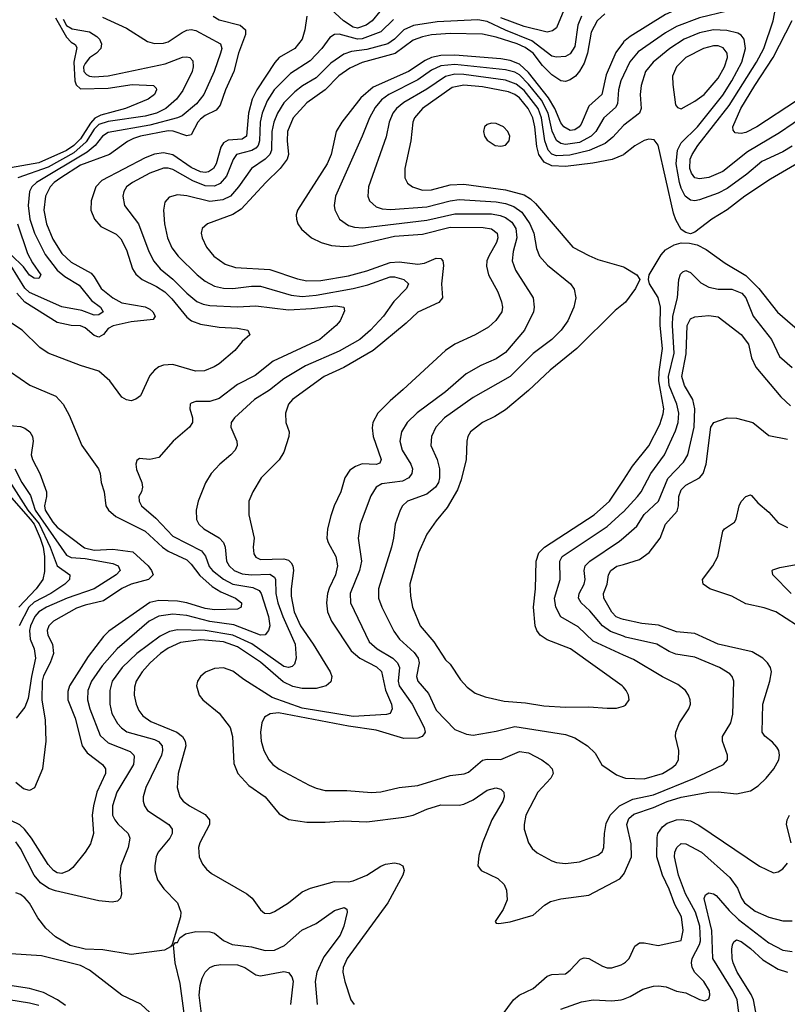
# Model space of a CAD drawing. Header units: inches. Extents: x 1308407 to 1441228, y 959628 to 1036311.
# Tile 571 of 656: x 1387387 to 1390710, y 1003131 to 1007394. Entities that reach past the tile are written whole.
import ezdxf

# ---------------------------------------------------------------- set-up
doc = ezdxf.new("R2010")
doc.units = ezdxf.units.IN
doc.header["$MEASUREMENT"] = 0
doc.layers.add('B3080', color=7, linetype='Continuous')
doc.layers.add('B3090', color=7, linetype='Continuous')

msp = doc.modelspace()

# ---------------------------------------------------------------- linework, layer by layer
at = {"layer": 'B3080', "color": 5}
for points, elevation in [([(1389756.8, 1007470), (1389710, 1007359.3), (1389693.7, 1007346.3), (1389670, 1007339.9), (1389570, 1007364.4), (1389470, 1007402.8)], 2840), ([(1388945.8, 1007430), (1388912.9, 1007390), (1388886.2, 1007370), (1388850, 1007357.5), (1388830, 1007361.4), (1388788.3, 1007390), (1388716.1, 1007456.1)], 2820), ([(1388629.5, 1007409.5), (1388621.5, 1007350), (1388609.6, 1007310), (1388578.7, 1007270), (1388510, 1007231), (1388491, 1007209), (1388414.2, 1007090), (1388393.6, 1007050), (1388377.1, 1006990), (1388368.6, 1006890), (1388350, 1006876.7), (1388290, 1006872.3), (1388270, 1006861.6), (1388258, 1006842), (1388237.4, 1006770), (1388225.7, 1006750), (1388204.6, 1006735.4), (1388190, 1006732.5), (1388170, 1006735.7), (1388130, 1006753.8), (1388050, 1006809.1), (1388010, 1006818.1), (1387970, 1006812.3), (1387930, 1006796.2), (1387742.1, 1006697.9), (1387717, 1006670), (1387695.9, 1006610), (1387695.3, 1006570), (1387711, 1006530), (1387739.1, 1006499.1), (1387805.4, 1006465.4), (1387825.5, 1006445.5), (1387850, 1006397.8), (1387875.3, 1006315.3), (1387890, 1006292.5), (1387917.4, 1006270), (1387979.5, 1006239.5), (1388015.4, 1006215.4), (1388045.7, 1006185.7), (1388110, 1006106.3), (1388130.7, 1006090.7), (1388170, 1006076), (1388250, 1006062.9), (1388330, 1006058.9), (1388374.8, 1006050), (1388384, 1006030), (1388350, 1006000.5), (1388318.8, 1005961.2), (1388250, 1005903.5), (1388229.5, 1005890.5), (1388186.4, 1005873.6), (1388148.2, 1005871.8), (1388050, 1005900.7), (1388010, 1005899), (1387990, 1005891.8), (1387970, 1005877.3), (1387950, 1005854.3), (1387910, 1005766.3), (1387890, 1005751.1), (1387870, 1005743.5), (1387850, 1005747.6), (1387830, 1005760.3), (1387778, 1005830), (1387730, 1005872.4), (1387650, 1005896.7), (1387509.9, 1005949.9), (1387474.5, 1005974.5), (1387398, 1006050), (1387330, 1006095.2)], 2820), ([(1387541.6, 1007401.6), (1387590, 1007318.9), (1387610, 1007297.3), (1387626.9, 1007286.9), (1387634, 1007274), (1387621.6, 1007210), (1387625.3, 1007130), (1387631.9, 1007111.9), (1387650, 1007095.2), (1387770, 1007098.4), (1387873.5, 1007113.5), (1387966.8, 1007110), (1387977.5, 1007097.5), (1387979.3, 1007090), (1387970.1, 1007070), (1387942.6, 1007050), (1387845.4, 1007010), (1387738.5, 1006981.5), (1387712.1, 1006967.9), (1387693.6, 1006946.4), (1387650, 1006878), (1387621.9, 1006850), (1387590, 1006827.8), (1387470, 1006774.3), (1387347, 1006753)], 2720), ([(1387745.8, 1007405.8), (1387850, 1007357.9), (1387940.4, 1007300.4), (1387970, 1007290.9), (1388010, 1007292.9), (1388030, 1007299.1), (1388090, 1007338.4), (1388110, 1007349), (1388130, 1007352.4), (1388150, 1007347), (1388256, 1007290), (1388261.9, 1007270), (1388256.9, 1007250), (1388228.7, 1007170), (1388183.6, 1007070), (1388152.8, 1007030), (1388090, 1006977.9), (1388070.9, 1006969.1), (1387950, 1006937.7), (1387770, 1006905.8), (1387745.4, 1006890), (1387713.9, 1006850), (1387679.3, 1006820.7), (1387460.1, 1006690), (1387439.2, 1006670), (1387429.2, 1006650.8), (1387423.3, 1006590), (1387431.6, 1006530), (1387451.7, 1006470), (1387497.9, 1006377.9), (1387549.3, 1006309.3), (1387582.6, 1006282.6), (1387645.1, 1006245.1), (1387698.5, 1006178.5), (1387737.1, 1006150), (1387748.1, 1006130), (1387730, 1006116.2), (1387710, 1006115), (1387655.8, 1006135.8), (1387570, 1006150.4), (1387430, 1006212.8), (1387410, 1006231.7), (1387348.4, 1006330)], 2760), ([(1389819.3, 1007410), (1389803.3, 1007370), (1389790, 1007278.7), (1389770, 1007246.5), (1389750, 1007235.3), (1389710, 1007231.4), (1389690, 1007236.1), (1389603.4, 1007303.4), (1389490, 1007348.6), (1389410, 1007386.7), (1389370, 1007394), (1389194.8, 1007385.2), (1389091, 1007369), (1389049.4, 1007350.6), (1389008.8, 1007310), (1388980.9, 1007290), (1388890, 1007264.9), (1388823.4, 1007256.6), (1388790, 1007245.7), (1388733.8, 1007206.2), (1388670, 1007142.1), (1388611.6, 1007108.4), (1388577.4, 1007082.6), (1388530, 1007034.3), (1388502.6, 1006990), (1388486.6, 1006950), (1388479.2, 1006910), (1388477.7, 1006830), (1388469.8, 1006810.2), (1388450, 1006790), (1388390.4, 1006749.6), (1388334.6, 1006670), (1388299.3, 1006630), (1388266.4, 1006613.6), (1388210, 1006607.7), (1388110, 1006632), (1388070, 1006635.6), (1388034.8, 1006625.2), (1388016.1, 1006603.9), (1388010.2, 1006569.8), (1388014.5, 1006510), (1388026.7, 1006450), (1388046.3, 1006406.3), (1388073, 1006370), (1388154.8, 1006290), (1388190, 1006262), (1388230, 1006240.6), (1388270, 1006231.5), (1388310, 1006229.7), (1388390, 1006240.1), (1388430, 1006240.7), (1388561.8, 1006201.8), (1388610, 1006196.3), (1388670, 1006202.1), (1388830, 1006229.8), (1388893.4, 1006246.6), (1388990, 1006280.4), (1389010, 1006280.9), (1389050.3, 1006270), (1389070.3, 1006250), (1389061.1, 1006230), (1389006.3, 1006173.7), (1388961.9, 1006110), (1388905.6, 1006050), (1388859.8, 1006010), (1388770, 1005959.7), (1388624.8, 1005895.2), (1388530, 1005839.1), (1388468.6, 1005790), (1388404, 1005750), (1388317.2, 1005670), (1388303.2, 1005650), (1388301.2, 1005630), (1388326.7, 1005570), (1388329, 1005550), (1388320.2, 1005530), (1388301.5, 1005510), (1388252.9, 1005470), (1388215.6, 1005430), (1388191.5, 1005388.5), (1388160.2, 1005310), (1388151.4, 1005270), (1388152.6, 1005230), (1388162.8, 1005210), (1388183.6, 1005190), (1388250, 1005150.1), (1388269.5, 1005130), (1388276.9, 1005110), (1388282.5, 1005050), (1388293.3, 1005030), (1388314.8, 1005010), (1388350, 1004994.5), (1388390, 1004990.1), (1388470, 1004993.5), (1388490, 1004981.1), (1388494.8, 1004970), (1388496, 1004910), (1388504.2, 1004870), (1388525.7, 1004810), (1388578.9, 1004690), (1388583.9, 1004630), (1388576.6, 1004603.4), (1388566.3, 1004593.7), (1388551.1, 1004588.9), (1388530, 1004593.2), (1388391.3, 1004691.3), (1388310, 1004729.8), (1388190, 1004750), (1388070, 1004752.8), (1388035.3, 1004744.7), (1387995.2, 1004724.8), (1387893.9, 1004650), (1387830.6, 1004590), (1387788.1, 1004530), (1387777.9, 1004490), (1387777.6, 1004430), (1387786.3, 1004390), (1387810, 1004347.1), (1387827.5, 1004327.5), (1387851.3, 1004311.3), (1387970, 1004278), (1387988.6, 1004268.6), (1388003.6, 1004250), (1388006, 1004230), (1388000.6, 1004210), (1387932.7, 1004070), (1387921.9, 1004030), (1387921.7, 1004010), (1387926.7, 1003990), (1387940.7, 1003970), (1388032.1, 1003910), (1388046.8, 1003890), (1388047.8, 1003870), (1388037.6, 1003850), (1387986.6, 1003790), (1387977.8, 1003770), (1387971.9, 1003730), (1387972.1, 1003710), (1387983.2, 1003670), (1388010.8, 1003630.8), (1388070.2, 1003570), (1388084, 1003530), (1388082.7, 1003510), (1388047.3, 1003390), (1388039.9, 1003380.1), (1388014.1, 1003365.9), (1387870, 1003346.6), (1387747.3, 1003367.3), (1387670, 1003370.3), (1387605.3, 1003385.3), (1387542.8, 1003422.8), (1387500, 1003460), (1387465.8, 1003505.8), (1387430, 1003568.6), (1387410, 1003591.9), (1387390, 1003606.6), (1387370, 1003614)], 2860), ([(1389004.7, 1007395.3), (1388950, 1007342.1), (1388870, 1007311.5), (1388850, 1007310), (1388770, 1007331.1), (1388750, 1007329.9), (1388730, 1007317.3), (1388694.6, 1007270), (1388643.8, 1007216.2), (1388559.2, 1007160.8), (1388488.1, 1007090), (1388457.7, 1007042.3), (1388436.5, 1006990), (1388428.1, 1006950), (1388425.3, 1006870), (1388419.6, 1006850), (1388410, 1006838.5), (1388391.6, 1006828.4), (1388325.3, 1006810), (1388310.7, 1006789.3), (1388282.6, 1006717.4), (1388254.8, 1006685.2), (1388230, 1006673.7), (1388190, 1006675.1), (1388137.1, 1006697.1), (1388050, 1006746.1), (1388030, 1006751.5), (1388010, 1006750.8), (1387950.2, 1006730), (1387875.8, 1006690), (1387849.3, 1006670), (1387837.4, 1006650), (1387833.2, 1006630), (1387841.4, 1006590), (1387901.8, 1006510), (1387946.7, 1006390), (1387968.1, 1006348.1), (1387995.1, 1006315.1), (1388050.3, 1006270.3), (1388110, 1006209.6), (1388153.6, 1006173.6), (1388181.9, 1006161.9), (1388210, 1006157), (1388329.5, 1006150.5), (1388410, 1006155.2), (1388550, 1006138.1), (1388650, 1006143.2), (1388755, 1006155), (1388790.3, 1006150), (1388793.5, 1006133.5), (1388774, 1006090), (1388756.9, 1006070), (1388686, 1006010), (1388484.7, 1005915.3), (1388405.9, 1005854.1), (1388330, 1005814.2), (1388250, 1005753.9), (1388210, 1005741), (1388150, 1005741.4), (1388130, 1005734.3), (1388125.7, 1005730), (1388123.6, 1005710), (1388135.2, 1005670), (1388134.7, 1005650), (1388122.6, 1005630), (1388051.6, 1005570), (1387990, 1005498), (1387950, 1005489.6), (1387906.4, 1005493.6), (1387894.4, 1005485.6), (1387890.6, 1005469.4), (1387893, 1005447), (1387915.2, 1005390), (1387918.6, 1005370), (1387914.3, 1005350), (1387902.4, 1005330), (1387903.8, 1005310), (1387913.8, 1005290), (1387976.1, 1005236.1), (1388050, 1005157.9), (1388174.2, 1005094.2), (1388191, 1005071), (1388207, 1005027), (1388221.1, 1005010), (1388270, 1004971.7), (1388310.2, 1004950.2), (1388396.3, 1004936.3), (1388423.2, 1004923.2), (1388432, 1004910), (1388463.4, 1004810), (1388469.5, 1004770), (1388464.8, 1004750), (1388450, 1004730.8), (1388430.1, 1004729.9), (1388314.2, 1004774.2), (1388210, 1004788.7), (1388110, 1004814.1), (1388050, 1004820.4), (1387990, 1004812.2), (1387947.5, 1004790), (1387809.3, 1004670.7), (1387743.9, 1004596.1), (1387697.9, 1004530), (1387682.4, 1004490), (1387680.8, 1004450), (1387691, 1004410), (1387735.1, 1004295.1), (1387770, 1004263.1), (1387865.6, 1004225.6), (1387881.7, 1004210), (1387883, 1004203), (1387879.3, 1004170), (1387808.2, 1004050), (1387788.6, 1003990), (1387789.6, 1003950), (1387798.3, 1003930), (1387811.7, 1003911.8), (1387856.5, 1003870), (1387864.5, 1003850), (1387856.3, 1003810), (1387824.4, 1003730), (1387821.3, 1003690), (1387828, 1003610), (1387823.1, 1003590), (1387810, 1003576.9), (1387787.4, 1003572.6), (1387730, 1003579.6), (1387541.8, 1003621.8), (1387513, 1003633), (1387476.8, 1003656.8), (1387449.9, 1003689.9), (1387390, 1003805.8), (1387370, 1003834.2)], 2840), ([(1388225.3, 1007410), (1388250, 1007393.9), (1388341.1, 1007370), (1388365, 1007350), (1388365.2, 1007330), (1388333.9, 1007250), (1388314.2, 1007170), (1388277.5, 1007090), (1388255.6, 1007024.4), (1388237.6, 1007002.4), (1388190, 1006979.1), (1388170, 1006964), (1388157.7, 1006950), (1388130, 1006896), (1388110, 1006891.8), (1388051.1, 1006911.1), (1388030, 1006912.4), (1387910, 1006890.6), (1387879.9, 1006880.1), (1387853.6, 1006866.4), (1387775.8, 1006810), (1387650, 1006763.7), (1387564.9, 1006710), (1387536.5, 1006690), (1387518.4, 1006670), (1387499.1, 1006630), (1387491.6, 1006570), (1387503.4, 1006510), (1387530, 1006443.9), (1387570, 1006382.2), (1387610, 1006344.6), (1387696.1, 1006296.1), (1387710, 1006280.9), (1387740.3, 1006230), (1387790.6, 1006190), (1387830, 1006168.5), (1387930, 1006151), (1387950, 1006140.3), (1387962.8, 1006130), (1387973.5, 1006110), (1387964.2, 1006095.8), (1387870, 1006086.2), (1387791.2, 1006068.8), (1387770, 1006057.2), (1387749.4, 1006030.6), (1387730, 1006020.1), (1387710, 1006026.4), (1387670, 1006060.1), (1387650, 1006068.9), (1387610, 1006070.5), (1387550, 1006083.1), (1387410, 1006170.5), (1387375.2, 1006210)], 2780), ([(1387575.9, 1007395.9), (1387590, 1007369.5), (1387614, 1007354), (1387690, 1007341.4), (1387721.6, 1007321.6), (1387732.8, 1007310), (1387741.5, 1007290), (1387738, 1007270), (1387719.8, 1007250), (1387690, 1007228.7), (1387670, 1007204.4), (1387663.3, 1007190), (1387665, 1007170), (1387676.7, 1007156.7), (1387689.3, 1007149.3), (1387710, 1007147), (1387770, 1007151), (1388017.2, 1007202.8), (1388092.4, 1007232.4), (1388110, 1007234.1), (1388123.1, 1007230), (1388136.1, 1007216.1), (1388138.4, 1007190), (1388133.2, 1007170), (1388092.7, 1007087.3), (1388066.2, 1007050), (1388020.1, 1007010), (1387979.4, 1006990), (1387930, 1006976.5), (1387770, 1006953.5), (1387730, 1006940.4), (1387710, 1006919.8), (1387674.6, 1006865.4), (1387621.9, 1006818.1), (1387510, 1006755.6), (1387378.9, 1006710)], 2740), ([(1389920.3, 1007419.7), (1389887.2, 1007390), (1389860.2, 1007339.8), (1389845.5, 1007250), (1389830, 1007206.2), (1389810, 1007171.1), (1389792.2, 1007150), (1389770, 1007133.7), (1389750, 1007126.5), (1389730, 1007129.5), (1389690, 1007155.7), (1389650, 1007195.8), (1389609, 1007249), (1389574.5, 1007274.5), (1389540.7, 1007290), (1389450, 1007319.2), (1389390, 1007331.4), (1389250, 1007333.8), (1389170, 1007328.4), (1389130, 1007320.6), (1389090, 1007305.4), (1389012, 1007248), (1388870, 1007208.2), (1388815.6, 1007184.4), (1388768.9, 1007151.1), (1388710, 1007089.9), (1388630, 1007034.2), (1388571, 1006970), (1388547, 1006910), (1388545.5, 1006870), (1388551, 1006810), (1388544.5, 1006790), (1388514.8, 1006750), (1388452.4, 1006690), (1388346.4, 1006573.6), (1388310, 1006551.2), (1388199.5, 1006510), (1388177.3, 1006490), (1388172.2, 1006470), (1388176.3, 1006450), (1388195.5, 1006410), (1388227.7, 1006370), (1388275.9, 1006335.9), (1388321.2, 1006321.2), (1388470, 1006312.1), (1388590, 1006271.8), (1388630, 1006263.5), (1388690, 1006264.8), (1388810, 1006285.3), (1388890, 1006307.3), (1388990, 1006342.7), (1389030, 1006346), (1389110, 1006335.2), (1389139.7, 1006340.3), (1389190, 1006362.3), (1389210, 1006360.5), (1389218.9, 1006350), (1389221, 1006330), (1389212.6, 1006250), (1389217.5, 1006190), (1389201.1, 1006170), (1389110, 1006127.5), (1389059.7, 1006080.3), (1388917.5, 1005962.5), (1388790, 1005888.5), (1388705, 1005850), (1388568.4, 1005750), (1388550.2, 1005730), (1388537.7, 1005690), (1388539, 1005650), (1388553.8, 1005610), (1388552.4, 1005590), (1388530, 1005521.3), (1388510, 1005487.8), (1388432.2, 1005410), (1388395.8, 1005350), (1388379.6, 1005310), (1388378.5, 1005250), (1388402.3, 1005150), (1388397.4, 1005110), (1388401.3, 1005081.3), (1388410, 1005066.7), (1388430, 1005057), (1388530, 1005060.5), (1388550, 1005054.3), (1388562.7, 1005042.7), (1388570.1, 1005030), (1388573, 1005010), (1388561.5, 1004930), (1388561.6, 1004898.4), (1388574.8, 1004830), (1388602.6, 1004770), (1388657.9, 1004690), (1388731.5, 1004570), (1388738.9, 1004550), (1388733.3, 1004526.8), (1388713.4, 1004510), (1388670, 1004498.4), (1388610, 1004498.6), (1388570, 1004506.6), (1388527.8, 1004527.8), (1388430, 1004613), (1388330, 1004679.5), (1388270, 1004700.9), (1388171.3, 1004708.7), (1388082.5, 1004697.5), (1388030, 1004672.3), (1387996.9, 1004650), (1387952.1, 1004610), (1387917.7, 1004570), (1387891.3, 1004530), (1387884.2, 1004504.2), (1387882.8, 1004470), (1387891.4, 1004430), (1387903.3, 1004403.3), (1387920.3, 1004380.3), (1387955.4, 1004355.4), (1388067.4, 1004310), (1388092.4, 1004290), (1388104.1, 1004270), (1388105.9, 1004250), (1388073.6, 1004130), (1388069.5, 1004069.5), (1388079.7, 1004030), (1388095.2, 1004010), (1388121.5, 1003990), (1388190, 1003952.5), (1388209.2, 1003930), (1388209.4, 1003910), (1388167.3, 1003830), (1388161.4, 1003810), (1388163.5, 1003770), (1388178, 1003738), (1388195.4, 1003715.4), (1388217.3, 1003697.3), (1388370.3, 1003610), (1388393.4, 1003590), (1388430, 1003539.3), (1388446.1, 1003526.1), (1388470, 1003524), (1388490, 1003532.3), (1388550, 1003571), (1388610, 1003617.7), (1388646.3, 1003633.7), (1388750, 1003662.4), (1388810, 1003661), (1388830, 1003665.2), (1388890.3, 1003689.7), (1388950, 1003729.4), (1388970, 1003738), (1389010, 1003743.5), (1389030, 1003739.7), (1389045.7, 1003730), (1389051.2, 1003710), (1389046.2, 1003690), (1388981.2, 1003570), (1388804.3, 1003330), (1388787.4, 1003290), (1388785.9, 1003270), (1388794, 1003230), (1388820.2, 1003150), (1388834.4, 1003130)], 2880), ([(1390000, 1007297.4), (1389967.5, 1007252.5), (1389925.2, 1007154.8), (1389906.8, 1007070), (1389850, 1007019.5), (1389817.4, 1006942.6), (1389809.4, 1006930.6), (1389790, 1006917.5), (1389770, 1006914.9), (1389743, 1006930), (1389730, 1006948.1), (1389704, 1007010), (1389676.4, 1007056.4), (1389590, 1007165.1), (1389550, 1007202), (1389510, 1007217.7), (1389470, 1007224.8), (1389270, 1007240.5), (1389210, 1007239.6), (1389169, 1007231), (1389142.1, 1007217.9), (1389070.2, 1007169.8), (1388917.2, 1007102.8), (1388863.5, 1007056.5), (1388780.8, 1006950), (1388757.5, 1006910), (1388734.7, 1006810), (1388718.7, 1006770), (1388589.4, 1006570), (1388583.2, 1006550), (1388584.6, 1006530), (1388591.1, 1006510), (1388606.9, 1006486.9), (1388650.1, 1006450.1), (1388691.8, 1006430), (1388737.1, 1006417.1), (1388790, 1006411.6), (1388830, 1006415.6), (1389010, 1006456.4), (1389130, 1006466.1), (1389250, 1006495.3), (1389393.8, 1006493.8), (1389429.3, 1006489.3), (1389454.1, 1006470), (1389457.1, 1006450), (1389451.5, 1006430), (1389417.6, 1006370), (1389409.6, 1006350), (1389407.2, 1006327.2), (1389416.8, 1006290), (1389456.2, 1006216.2), (1389472.9, 1006172.9), (1389477.2, 1006150), (1389473.7, 1006130), (1389447.5, 1006092.5), (1389416.4, 1006063.6), (1389358.9, 1006030), (1389270.3, 1005990), (1389230, 1005962), (1389047.7, 1005792.3), (1388990, 1005744.4), (1388937.4, 1005690), (1388915, 1005650), (1388912.7, 1005627.3), (1388917.3, 1005590), (1388951.4, 1005490), (1388946.4, 1005473.6), (1388930, 1005468), (1388870, 1005470.8), (1388840.2, 1005459.8), (1388816.5, 1005443.5), (1388795, 1005410), (1388777.8, 1005350), (1388748.5, 1005290), (1388733.6, 1005246.4), (1388719.8, 1005190), (1388716.3, 1005150), (1388722.4, 1005130), (1388755.5, 1005070), (1388762.6, 1005030), (1388754.2, 1004990), (1388726.5, 1004933.5), (1388719.6, 1004910), (1388715.1, 1004870), (1388719.2, 1004830), (1388736.5, 1004790), (1388821.2, 1004661.2), (1388859.2, 1004630), (1388932.2, 1004592.2), (1388952.6, 1004572.6), (1388970.8, 1004490.8), (1388996.3, 1004430), (1388999.2, 1004410), (1388990.2, 1004390), (1388974.4, 1004385.6), (1388830, 1004376.5), (1388610, 1004413.2), (1388479.8, 1004459.8), (1388357.8, 1004537.8), (1388310, 1004573.5), (1388270, 1004588.4), (1388230, 1004585), (1388191.2, 1004568.8), (1388169.2, 1004550), (1388157.5, 1004530), (1388152.9, 1004510), (1388164.1, 1004470), (1388179.2, 1004450), (1388251, 1004391), (1388297.7, 1004330), (1388308.4, 1004290), (1388313.7, 1004173.7), (1388331.8, 1004130), (1388378.5, 1004078.5), (1388449.6, 1004029.6), (1388510, 1003955.5), (1388551.5, 1003931.5), (1388630, 1003919), (1388710, 1003918.9), (1388790, 1003925.5), (1388890, 1003920.4), (1389050, 1003940.7), (1389090, 1003950.1), (1389150, 1003976.5), (1389210, 1003994.2), (1389290, 1003992.5), (1389310, 1003997.1), (1389350, 1004016.3), (1389410, 1004058.5), (1389448.5, 1004068.5), (1389470, 1004063.2), (1389482.4, 1004050), (1389483.5, 1004030), (1389477.9, 1004010), (1389431.3, 1003930), (1389390.3, 1003830.3), (1389374.9, 1003774.9), (1389370.3, 1003730.3), (1389384.4, 1003710), (1389456.2, 1003676.2), (1389484, 1003650), (1389494.7, 1003625.3), (1389497.3, 1003582.7), (1389479.2, 1003540.8), (1389444.7, 1003490), (1389450, 1003482), (1389461, 1003481), (1389510, 1003488.2), (1389610, 1003517.4), (1389659.2, 1003560.7), (1389684.3, 1003575.7), (1389730, 1003587.3), (1389850, 1003603.7), (1389985.3, 1003674.7), (1390000, 1003692.9)], 2920), ([(1390000, 1007153.4), (1389988.9, 1007130), (1389979.1, 1007090), (1389975, 1007030), (1389966.6, 1007013.4), (1389916, 1006970), (1389880.5, 1006910), (1389861.2, 1006890), (1389810, 1006862.8), (1389750, 1006853.5), (1389730, 1006857.5), (1389710.9, 1006870.9), (1389692.2, 1006912.2), (1389675.2, 1006990), (1389645.1, 1007045.1), (1389590, 1007114.8), (1389550, 1007155.1), (1389530, 1007166.7), (1389490, 1007177.6), (1389270, 1007200.5), (1389210, 1007194.8), (1389170, 1007175.3), (1389110, 1007133.5), (1388985.3, 1007070), (1388952.9, 1007047.1), (1388925.4, 1007014.6), (1388901.5, 1006970), (1388870.1, 1006889.9), (1388754.3, 1006630), (1388747.8, 1006590), (1388750.8, 1006570.8), (1388771.2, 1006530), (1388810, 1006503.1), (1388835.8, 1006495.8), (1388873, 1006493), (1389150, 1006526.4), (1389270, 1006553.6), (1389430, 1006553), (1389467.1, 1006547.1), (1389490, 1006538.1), (1389517.3, 1006517.3), (1389534.6, 1006490), (1389538.8, 1006450), (1389522.7, 1006390), (1389518.1, 1006350), (1389532.7, 1006310), (1389609.4, 1006190), (1389613.9, 1006150), (1389610.9, 1006130), (1389572.4, 1006050), (1389490, 1005952.9), (1389450, 1005925.3), (1389382.7, 1005897.3), (1389319.3, 1005860.7), (1389230, 1005783.6), (1389107.6, 1005692.4), (1389064, 1005650), (1389039.5, 1005610), (1389033.1, 1005570), (1389042.3, 1005530), (1389080.1, 1005470), (1389086.7, 1005450), (1389084.6, 1005430), (1389071.1, 1005410), (1389044.1, 1005395.9), (1388955, 1005385), (1388930.1, 1005369.9), (1388907.3, 1005332.7), (1388861.2, 1005210), (1388851.8, 1005150), (1388866.4, 1005050), (1388857.9, 1005010), (1388818, 1004910), (1388819.6, 1004870), (1388899.9, 1004699.9), (1388933.9, 1004670), (1389002.8, 1004630), (1389023, 1004610), (1389030.9, 1004590), (1389025.2, 1004530), (1389029.4, 1004510), (1389086.1, 1004430), (1389138.3, 1004330), (1389142.7, 1004310), (1389138.4, 1004301.6), (1389129.6, 1004290.4), (1389110, 1004282.7), (1389050, 1004282.3), (1388930, 1004318.1), (1388810, 1004335.1), (1388507.6, 1004392.4), (1388471.7, 1004388.3), (1388446.4, 1004373.6), (1388435.4, 1004350), (1388429.5, 1004310), (1388432.4, 1004270), (1388444.3, 1004230), (1388465.4, 1004190), (1388482.4, 1004170), (1388510, 1004149.4), (1388639.8, 1004079.8), (1388670, 1004066.8), (1388710, 1004057.1), (1388803.5, 1004056.5), (1388910, 1004047.7), (1388950, 1004051.4), (1389030, 1004069.4), (1389110, 1004078.6), (1389250, 1004122.1), (1389311.6, 1004128.4), (1389330, 1004136), (1389390, 1004188.1), (1389410, 1004192.5), (1389470, 1004191.4), (1389550, 1004225.6), (1389590, 1004220.5), (1389647.8, 1004190), (1389674.9, 1004170), (1389692.3, 1004150), (1389696.5, 1004130), (1389686.2, 1004110), (1389630, 1004049.7), (1389578.5, 1003950), (1389570.2, 1003910.2), (1389571.1, 1003890), (1389589.1, 1003830), (1389605.9, 1003805.9), (1389627.2, 1003787.2), (1389690, 1003752.3), (1389710, 1003745.2), (1389750, 1003740.7), (1389810, 1003748.4), (1389890, 1003776.8), (1389908.2, 1003791.8), (1389915.4, 1003810), (1389918.3, 1003870), (1389925.7, 1003914.3), (1389942.6, 1003950), (1389983.4, 1003990), (1390000, 1003998.5)], 2940), ([(1390000, 1006935.5), (1389954.8, 1006885.2), (1389921.3, 1006858.7), (1389852.4, 1006827.6), (1389767.8, 1006807.8), (1389710, 1006804.2), (1389690, 1006812), (1389673.9, 1006830), (1389660.7, 1006870), (1389645.7, 1006970), (1389630.7, 1007010), (1389570, 1007088), (1389535.4, 1007115.4), (1389490, 1007132), (1389310, 1007156.5), (1389270, 1007157.9), (1389230, 1007148.7), (1389150, 1007093.9), (1389050, 1007036.3), (1389018.5, 1007010), (1389002.6, 1006990), (1388986.2, 1006950), (1388973.2, 1006886.8), (1388897.3, 1006670), (1388894.3, 1006630), (1388900.7, 1006610), (1388930, 1006584.4), (1388955.8, 1006575.8), (1388991.8, 1006571.8), (1389150, 1006583.8), (1389250, 1006610.1), (1389290, 1006615.1), (1389450, 1006605.5), (1389490, 1006598.2), (1389525.7, 1006585.7), (1389560.8, 1006560.8), (1389595.4, 1006510), (1389612.2, 1006470), (1389624, 1006404), (1389636.6, 1006370), (1389671, 1006331), (1389771.3, 1006250), (1389787.1, 1006227.1), (1389794, 1006190), (1389786, 1006150), (1389760.4, 1006090), (1389730.7, 1006050), (1389690.8, 1006010), (1389610, 1005949.3), (1389510.1, 1005850), (1389350, 1005759), (1389225.2, 1005670), (1389188, 1005630), (1389170.1, 1005590), (1389167.3, 1005550), (1389193.8, 1005490), (1389204.8, 1005450), (1389204.8, 1005410), (1389199.3, 1005390), (1389187.4, 1005370), (1389150, 1005339.1), (1389065.5, 1005310), (1389044.7, 1005290), (1389033.8, 1005270), (1389012.7, 1005210), (1389005.7, 1005150), (1388995.9, 1005110), (1388940.5, 1004930), (1388939.8, 1004890), (1388954.3, 1004850), (1389006.7, 1004746.7), (1389031.8, 1004711.8), (1389094.8, 1004654.8), (1389112.5, 1004630), (1389116.9, 1004610), (1389104.9, 1004550), (1389110.1, 1004530), (1389156.5, 1004476.5), (1389190, 1004404), (1389270, 1004321.5), (1389320.6, 1004300.6), (1389350, 1004296.6), (1389450, 1004313.4), (1389530, 1004333.4), (1389750, 1004299), (1389790, 1004285), (1389844.6, 1004250), (1389877.7, 1004217.7), (1389907.2, 1004167.2), (1389970, 1004124.9), (1390000, 1004113.2)], 2960), ([(1390000, 1006809.3), (1389951.3, 1006788.7), (1389867.2, 1006772.8), (1389750, 1006758.6), (1389690, 1006761), (1389657.9, 1006777.9), (1389634.2, 1006810), (1389625.1, 1006845.1), (1389617, 1006930), (1389608.5, 1006970), (1389588, 1007010), (1389550, 1007056.1), (1389530, 1007070.9), (1389502.3, 1007082.3), (1389390, 1007103.9), (1389310, 1007111.4), (1389259.7, 1007100.3), (1389130.7, 1007010), (1389096, 1006970), (1389089.1, 1006950), (1389080.1, 1006870), (1389054.8, 1006750), (1389054.2, 1006710), (1389066.1, 1006686.1), (1389086.7, 1006670), (1389130, 1006656.8), (1389170, 1006657.9), (1389250, 1006678.9), (1389310, 1006682.8), (1389490, 1006657.5), (1389570, 1006636.2), (1389598.6, 1006618.6), (1389619.1, 1006599.1), (1389781.5, 1006410), (1389850, 1006372.9), (1389890, 1006356.6), (1390000, 1006324.2)], 2980), ([(1387377, 1006510), (1387421.5, 1006381.5), (1387442, 1006342), (1387478.5, 1006290), (1387470, 1006273), (1387450, 1006275.6), (1387430, 1006287.5), (1387403.5, 1006323.5), (1387350, 1006375.8)], 2740), ([(1390000, 1006163.5), (1389964.6, 1006135.4), (1389798.6, 1005970), (1389683.7, 1005876.3), (1389590, 1005789.1), (1389490, 1005705.1), (1389444.1, 1005675.9), (1389390, 1005649.7), (1389339, 1005610), (1389326.4, 1005590), (1389322.6, 1005570), (1389320.2, 1005490), (1389297.9, 1005402.1), (1389281.9, 1005358.1), (1389237.4, 1005282.6), (1389190, 1005224.5), (1389150, 1005166.2), (1389113.8, 1005086.2), (1389075.8, 1004950), (1389078.2, 1004898.2), (1389086.9, 1004850), (1389120.1, 1004770), (1389180.3, 1004700.3), (1389230, 1004623.1), (1389250, 1004603.7), (1389295.2, 1004535.2), (1389324.6, 1004504.6), (1389358.6, 1004478.6), (1389401.8, 1004461.8), (1389484.1, 1004444.1), (1389577, 1004437), (1389656.1, 1004423.9), (1389750, 1004418), (1389850, 1004419.3), (1389930, 1004412.6), (1389970, 1004413.4), (1390000, 1004422.5)], 2980), ([(1387347.9, 1005870), (1387431.8, 1005811.8), (1387544.2, 1005764.2), (1387575.5, 1005730), (1387601.8, 1005681.8), (1387656.5, 1005550), (1387728.7, 1005450), (1387735.8, 1005430), (1387740.1, 1005390), (1387753.3, 1005350), (1387759.8, 1005290), (1387771, 1005270), (1387803.5, 1005243.5), (1387930, 1005179.7), (1388005.1, 1005110), (1388030, 1005093.2), (1388110, 1005056.2), (1388130, 1005037.3), (1388167.4, 1004987.4), (1388220.6, 1004940.6), (1388257.2, 1004917.2), (1388320.7, 1004890), (1388346.7, 1004870), (1388345.5, 1004850), (1388330, 1004842), (1388230, 1004838.7), (1388190, 1004844.7), (1388110, 1004870), (1388070, 1004876.7), (1387990, 1004879.3), (1387950, 1004870.2), (1387773.3, 1004746.7), (1387750, 1004723.4), (1387682.9, 1004637.1), (1387603.5, 1004510), (1387595.2, 1004484.8), (1387595.3, 1004450), (1387628, 1004370), (1387657.5, 1004250), (1387679.4, 1004219.4), (1387745.8, 1004170), (1387758.1, 1004150), (1387758.2, 1004130), (1387721.7, 1004050), (1387706.1, 1003990), (1387701.5, 1003950), (1387706, 1003870), (1387693.7, 1003826.3), (1387670.9, 1003789.1), (1387617.4, 1003722.6), (1387601.6, 1003710), (1387570, 1003697.9), (1387550, 1003700.5), (1387534, 1003710), (1387510, 1003735.7), (1387438.4, 1003850), (1387408.5, 1003890), (1387387.9, 1003907.9), (1387310, 1003946.2)], 2820), ([(1387330, 1005638.1), (1387390, 1005632.2), (1387410, 1005625.1), (1387431.6, 1005610), (1387442.8, 1005590), (1387445, 1005570), (1387436.8, 1005510), (1387442.7, 1005490), (1387474.1, 1005430), (1387503, 1005350), (1387503.1, 1005330), (1387493.9, 1005290), (1387496.8, 1005270), (1387530, 1005218), (1387550, 1005197.4), (1387667.8, 1005107.8), (1387710, 1005097.2), (1387790, 1005102.2), (1387877.5, 1005090), (1387943, 1005030), (1387958, 1005010), (1387965, 1004990), (1387944.9, 1004970), (1387870.4, 1004949.6), (1387828.7, 1004931.3), (1387750, 1004877.9), (1387670, 1004859.7), (1387633.4, 1004846.6), (1387533.5, 1004790), (1387512.8, 1004770), (1387505.6, 1004750), (1387508.6, 1004730), (1387529.7, 1004689.7), (1387533.2, 1004650), (1387519.5, 1004610), (1387490, 1004552.7), (1387484.7, 1004530), (1387482.8, 1004450), (1387498.1, 1004361.9), (1387499.7, 1004270), (1387486.2, 1004150), (1387451.1, 1004068.9), (1387430, 1004056.5), (1387403.5, 1004063.5), (1387370, 1004090.8)], 2780), ([(1387290, 1005476.5), (1387422.9, 1005270), (1387470.9, 1005210.9), (1387519.7, 1005110), (1387549.8, 1005029.8), (1387604.2, 1004990), (1387603, 1004970), (1387582.7, 1004950), (1387522, 1004910), (1387450, 1004872.2), (1387426.3, 1004850), (1387384.3, 1004770)], 2740), ([(1387365.9, 1005450), (1387396.8, 1005390), (1387433.5, 1005333.5), (1387453.5, 1005270), (1387590, 1005076.3), (1387610, 1005066.1), (1387670, 1005060.7), (1387790, 1005039.4), (1387814, 1005030), (1387822.6, 1005010), (1387804.9, 1004990), (1387709.4, 1004930), (1387592.3, 1004890), (1387503.7, 1004850), (1387470, 1004830.6), (1387452.9, 1004810), (1387434, 1004770), (1387430.1, 1004750), (1387432.6, 1004712.6), (1387449.7, 1004670), (1387455.3, 1004630), (1387438, 1004550), (1387424.4, 1004455.6), (1387410, 1004416.9), (1387372.6, 1004370)], 2760), ([(1387270, 1005415.6), (1387434.2, 1005230), (1387449.4, 1005210), (1387475.8, 1005150), (1387488.9, 1005110), (1387494.8, 1005070), (1387494.8, 1005005.2), (1387487.4, 1004970), (1387458.2, 1004930), (1387383.9, 1004850)], 2720), ([(1390000, 1004504.1), (1389994.7, 1004510), (1389771.6, 1004670), (1389669.6, 1004709.5), (1389639.8, 1004730), (1389624.9, 1004750), (1389617.9, 1004770), (1389611.5, 1004850), (1389619.7, 1004930), (1389622.5, 1005050), (1389634.8, 1005085.2), (1389658, 1005110), (1389873.2, 1005250), (1389939.6, 1005310), (1390000, 1005401)], 2980), ([(1390000, 1004643.3), (1389870, 1004703.2), (1389805, 1004765), (1389729.2, 1004809.2), (1389707.1, 1004850), (1389702.4, 1004890), (1389727.1, 1004970), (1389724.7, 1005050), (1389735.7, 1005070), (1389930, 1005199.9), (1389998.4, 1005261.6), (1390000, 1005263.4)], 2960), ([(1390000, 1004724.3), (1389944.5, 1004744.5), (1389910.2, 1004770.2), (1389855, 1004835), (1389816.8, 1004870), (1389805.9, 1004890), (1389808.7, 1004910), (1389830.4, 1004950), (1389835, 1004970), (1389830.4, 1005010), (1389835, 1005030), (1389854.6, 1005050), (1389983.1, 1005136.9), (1390000, 1005151.3)], 2940), ([(1390000, 1004797.6), (1389990, 1004799.7), (1389968.8, 1004808.8), (1389950, 1004828.2), (1389914.9, 1004890), (1389913.7, 1004910), (1389930.4, 1004950), (1389936.4, 1004990), (1389946, 1005010), (1389972.5, 1005027.5), (1390000, 1005036)], 2920), ([(1388105, 1003050), (1388081.2, 1003221.2), (1388060.6, 1003310), (1388053.2, 1003386.8), (1388061.2, 1003398.8), (1388070, 1003398.8), (1388080.9, 1003419.1), (1388104.4, 1003435.6), (1388150, 1003445.8), (1388210, 1003445.2), (1388230, 1003439.1), (1388270, 1003407.1), (1388306.4, 1003390), (1388390, 1003379.1), (1388450, 1003363.8), (1388490, 1003365.2), (1388533.7, 1003386.3), (1388608, 1003452), (1388670, 1003480.6), (1388750, 1003536.6), (1388791.3, 1003550), (1388802.5, 1003542.5), (1388805.3, 1003530), (1388790.1, 1003470), (1388774.6, 1003430), (1388704.1, 1003335.9), (1388673.5, 1003270), (1388666.8, 1003230), (1388674.8, 1003130)], 2860), ([(1387950, 1003095.4), (1387912, 1003132), (1387829.7, 1003170), (1387690, 1003278.5), (1387650, 1003299.3), (1387481.5, 1003341.5), (1387349.3, 1003349.3)], 2880), ([(1389475.8, 1003084.2), (1389523.9, 1003150), (1389549, 1003170), (1389610, 1003199.5), (1389670, 1003252.6), (1389690, 1003260.1), (1389750, 1003263.5), (1389770, 1003278.4), (1389814.2, 1003325.7), (1389830, 1003331.9), (1389850, 1003329.4), (1389910, 1003295.7), (1389930, 1003289.6), (1389950, 1003289.6), (1389990, 1003301.4), (1390000, 1003307.6)], 2880), ([(1388174.8, 1003090), (1388163.7, 1003170), (1388167.9, 1003212.1), (1388176.5, 1003243.5), (1388189.4, 1003270.6), (1388209.9, 1003290.1), (1388230, 1003298.6), (1388257.3, 1003302.7), (1388330, 1003301.2), (1388361.5, 1003290), (1388410, 1003258.6), (1388430, 1003254.1), (1388530, 1003272.8), (1388550, 1003269.3), (1388565.7, 1003250), (1388570.5, 1003230.5), (1388559.4, 1003130)], 2840), ([(1387585.4, 1003125.4), (1387550.4, 1003150.4), (1387490, 1003182.3), (1387430, 1003200.1), (1387250, 1003227.2)], 2920), ([(1387470, 1003125.3), (1387430, 1003136.1), (1387250, 1003164.4)], 2940), ([(1389729.3, 1003110), (1389819, 1003141), (1389869.4, 1003150.6), (1389950, 1003146.7), (1389990, 1003150.1), (1390000, 1003153.8)], 2860)]:
    msp.add_lwpolyline(points, dxfattribs=dict(at, elevation=elevation))
at = {"layer": 'B3080', "color": 5, "elevation": 3020}
msp.add_lwpolyline([(1389430, 1006946.9), (1389410, 1006940.5), (1389398.4, 1006930), (1389394.9, 1006910), (1389399.6, 1006890), (1389410, 1006872.7), (1389445.5, 1006850), (1389470, 1006846.5), (1389490, 1006850.3), (1389506.2, 1006870), (1389508.7, 1006890), (1389500.3, 1006910), (1389481.1, 1006930), (1389450, 1006945.1)], close=True, dxfattribs=at)
at = {"layer": 'B3090', "color": 5}
for points, elevation in [([(1390000, 1007983.1), (1390129.5, 1007870), (1390200.7, 1007800.7), (1390303.8, 1007750), (1390410, 1007687), (1390506, 1007646), (1390568.4, 1007608.4), (1390585.7, 1007590), (1390594.3, 1007570), (1390591.5, 1007531.5), (1390583.8, 1007510), (1390559.1, 1007480.9), (1390493.2, 1007446.8), (1390450, 1007431.4), (1390330, 1007402.3), (1390230, 1007364.3), (1390182.4, 1007337.6), (1390064.7, 1007255.3), (1390027.9, 1007212.1), (1390000, 1007153.4)], 2940), ([(1390000, 1007882.4), (1390054.8, 1007830), (1390106.8, 1007750), (1390138, 1007730), (1390234.5, 1007690), (1390266.9, 1007666.9), (1390329.4, 1007610), (1390364.7, 1007570), (1390373.6, 1007550), (1390376.1, 1007530), (1390367.1, 1007510), (1390345.2, 1007490), (1390183.1, 1007416.9), (1390030, 1007321.7), (1390001.1, 1007298.9), (1390000, 1007297.4)], 2920), ([(1390794.8, 1006985.2), (1390676.1, 1006903.9), (1390537.4, 1006822.6), (1390430, 1006736.6), (1390370, 1006711.5), (1390330, 1006705.6), (1390310, 1006709.9), (1390294.6, 1006730), (1390287.7, 1006750), (1390289.9, 1006789.9), (1390297.8, 1006810), (1390322.1, 1006850), (1390457.7, 1007022.3), (1390576.8, 1007210), (1390607.5, 1007270), (1390648.9, 1007390), (1390659.3, 1007450)], 2940), ([(1390750, 1007042.9), (1390577.1, 1006930), (1390530, 1006906.2), (1390510, 1006901.9), (1390484.4, 1006904.4), (1390475.5, 1006915.5), (1390474.2, 1006930), (1390508.7, 1007010), (1390568.5, 1007110), (1390648.4, 1007230), (1390731.2, 1007391.2)], 2920), ([(1390730, 1006846), (1390690, 1006822.2), (1390599.6, 1006780.4), (1390534.7, 1006725.3), (1390450, 1006664), (1390410, 1006643), (1390330, 1006613.7), (1390310, 1006609.4), (1390290, 1006612.5), (1390267.4, 1006630), (1390250, 1006664.5), (1390242.8, 1006690), (1390228.4, 1006770), (1390234.2, 1006830), (1390250, 1006861.7), (1390321.2, 1006930), (1390430, 1007067.7), (1390470, 1007129.5), (1390512.7, 1007210), (1390528.7, 1007270), (1390523.6, 1007310), (1390510, 1007327), (1390495.3, 1007335.3), (1390448, 1007348), (1390390, 1007350.9), (1390330, 1007337.6), (1390263, 1007310), (1390201.2, 1007270), (1390128.8, 1007210), (1390095.5, 1007170), (1390077.3, 1007110), (1390073.4, 1007070), (1390077.8, 1007010), (1390070.1, 1006989.9), (1390002.1, 1006937.9), (1390000, 1006935.5)], 2960), ([(1390776, 1006784), (1390636.6, 1006703.4), (1390526.3, 1006630), (1390450, 1006571), (1390383.2, 1006530), (1390310, 1006474.3), (1390290, 1006467.3), (1390270, 1006472.6), (1390250, 1006486.3), (1390227.1, 1006527.1), (1390216.8, 1006556.8), (1390150.6, 1006850.6), (1390133.7, 1006873.7), (1390110, 1006876.8), (1390090, 1006871.5), (1390050, 1006848.3), (1390001.6, 1006810), (1390000, 1006809.3)], 2980), ([(1390000, 1005401), (1390039.5, 1005460.5), (1390110.8, 1005549.2), (1390158.3, 1005641.7), (1390173, 1005687), (1390175.1, 1005710), (1390153.7, 1005830), (1390154.3, 1005870), (1390169.9, 1005969.9), (1390159.7, 1006070), (1390161.1, 1006150), (1390150, 1006191.5), (1390113.6, 1006250), (1390108.7, 1006270), (1390111.8, 1006290), (1390163.6, 1006376.4), (1390182.9, 1006397.1), (1390220.1, 1006419.9), (1390250, 1006427.6), (1390286.8, 1006426.8), (1390319.6, 1006419.6), (1390359.1, 1006399.1), (1390440.3, 1006340.3), (1390530, 1006286.7), (1390586.2, 1006230), (1390667.9, 1006127.9), (1390785.3, 1006025.3)], 2980), ([(1390000, 1006324.2), (1390003.2, 1006323.2), (1390058, 1006290), (1390071.3, 1006270), (1390053, 1006230), (1390010, 1006171.5), (1390000, 1006163.5)], 2980), ([(1390000, 1005263.4), (1390061.3, 1005330), (1390077.3, 1005350), (1390118.7, 1005430), (1390177.8, 1005510), (1390225.3, 1005614.7), (1390236.7, 1005650), (1390240.1, 1005690), (1390230.9, 1005730), (1390198.9, 1005810), (1390194.8, 1005850), (1390219.8, 1005950), (1390212.6, 1006070), (1390214.3, 1006110), (1390234.4, 1006190), (1390239.9, 1006270), (1390247, 1006293), (1390257.6, 1006302.4), (1390270, 1006307.8), (1390290, 1006299.6), (1390335.2, 1006255.2), (1390370, 1006236.4), (1390410, 1006227), (1390470, 1006227), (1390512.2, 1006210), (1390530.1, 1006190), (1390562.3, 1006110), (1390641.9, 1006010), (1390675.8, 1005935.8), (1390730, 1005888.4)], 2960), ([(1390000, 1005151.3), (1390058.6, 1005201.4), (1390090, 1005251.3), (1390151.9, 1005310), (1390192, 1005408), (1390261, 1005479), (1390279.7, 1005510), (1390306.7, 1005630), (1390309.2, 1005710), (1390300.6, 1005750), (1390264.3, 1005810), (1390253.2, 1005850), (1390272.6, 1005947.4), (1390275.6, 1006070), (1390290, 1006099.7), (1390310, 1006108.1), (1390370, 1006113.8), (1390410, 1006107.9), (1390510, 1006030.7), (1390542.1, 1005990), (1390555, 1005930), (1390573.1, 1005890), (1390681.1, 1005761.1), (1390723, 1005723)], 2940), ([(1390000, 1005036), (1390070, 1005057.5), (1390112.2, 1005087.8), (1390159.9, 1005150), (1390182.4, 1005210), (1390233.1, 1005266.9), (1390239.4, 1005290), (1390240.8, 1005330), (1390250, 1005359.3), (1390270, 1005378.3), (1390328.9, 1005411.1), (1390345.3, 1005430), (1390358.8, 1005470), (1390378.3, 1005630), (1390391.7, 1005650), (1390450, 1005669.7), (1390490, 1005669.1), (1390560.7, 1005650), (1390630, 1005593.9), (1390710, 1005578.1)], 2920), ([(1390750, 1004773.1), (1390659.7, 1004830), (1390610, 1004848.2), (1390530, 1004864.9), (1390470, 1004897.9), (1390374.7, 1004930), (1390345.1, 1004950), (1390342.2, 1004970), (1390387, 1005030), (1390408.5, 1005070), (1390430, 1005179.5), (1390438.3, 1005190), (1390480.8, 1005219.2), (1390488.5, 1005231.5), (1390501.6, 1005290), (1390510, 1005308.4), (1390530, 1005330.3), (1390550, 1005337.1), (1390554.4, 1005334.4), (1390582.4, 1005302.4), (1390630, 1005262.3), (1390670, 1005216), (1390710, 1005195.2)], 2880), ([(1390726.8, 1004910), (1390647.6, 1004990), (1390644.5, 1005010), (1390647.6, 1005012.4), (1390677, 1005023), (1390779.2, 1005040.8)], 2860), ([(1390000, 1003692.9), (1390003.1, 1003696.9), (1390034.6, 1003770), (1390034.2, 1003825.8), (1390014.9, 1003910), (1390024.1, 1003935.9), (1390045.6, 1003954.4), (1390130, 1003982.5), (1390190, 1004009.6), (1390250, 1004027.5), (1390370.1, 1004050.1), (1390410, 1004051.5), (1390490, 1004042.5), (1390550, 1004055.9), (1390583.2, 1004076.8), (1390617.7, 1004110), (1390651.3, 1004150), (1390673.4, 1004190), (1390676.5, 1004210), (1390672.9, 1004230), (1390664.7, 1004244.7), (1390645.8, 1004265.8), (1390612, 1004292), (1390601.3, 1004310), (1390603.4, 1004430), (1390634.3, 1004530), (1390640.6, 1004570), (1390636.2, 1004590), (1390624.2, 1004610), (1390604.2, 1004630), (1390557.5, 1004657.5), (1390410.3, 1004690.3), (1390310, 1004736.7), (1390230, 1004743.4), (1390152.2, 1004772.2), (1390080.5, 1004780.5), (1390000, 1004797.6)], 2920), ([(1390000, 1003998.5), (1390040.6, 1004019.4), (1390130, 1004038.2), (1390308, 1004110), (1390433.3, 1004170), (1390451.1, 1004190), (1390451.1, 1004210), (1390428.9, 1004270), (1390429.8, 1004290), (1390465.3, 1004350), (1390473.4, 1004386.6), (1390478, 1004530), (1390470.8, 1004550), (1390461.2, 1004561.2), (1390416.3, 1004590), (1390310, 1004633.5), (1390227.5, 1004647.5), (1390198.5, 1004658.5), (1390145.4, 1004690), (1390010, 1004720.7), (1390000, 1004724.3)], 2940), ([(1390000, 1004113.2), (1390009.5, 1004109.5), (1390090, 1004107.7), (1390170, 1004130.9), (1390210, 1004154.5), (1390227.8, 1004170), (1390239.3, 1004190), (1390239.8, 1004230), (1390226, 1004290), (1390227, 1004310), (1390243.1, 1004350), (1390283.9, 1004410), (1390290.9, 1004430), (1390289.7, 1004450), (1390282.2, 1004470), (1390268.4, 1004490), (1390236, 1004516), (1390170, 1004548.4), (1390043.3, 1004623.3), (1390000, 1004643.3)], 2960), ([(1390000, 1004422.5), (1390010, 1004425.5), (1390025.6, 1004450), (1390022.4, 1004470), (1390012.8, 1004490), (1390000, 1004504.1)], 2980), ([(1390000, 1003307.6), (1390010, 1003313.9), (1390024.5, 1003330), (1390050, 1003383.1), (1390070, 1003396.5), (1390090, 1003396.8), (1390150, 1003385.4), (1390250, 1003406.9), (1390259.4, 1003450), (1390252.4, 1003510), (1390223.1, 1003563.1), (1390198.8, 1003630), (1390169.4, 1003690), (1390145.4, 1003770), (1390146.1, 1003853.9), (1390149.7, 1003870.3), (1390170, 1003899.5), (1390190, 1003915.6), (1390230, 1003930.3), (1390251.8, 1003931.8), (1390290, 1003924.7), (1390326.8, 1003906.8), (1390590, 1003729.3), (1390650, 1003700.3), (1390670, 1003704.2), (1390690, 1003716.9), (1390710, 1003742)], 2880), ([(1390726.2, 1003830), (1390706, 1003910), (1390709, 1003930), (1390719.1, 1003950)], 2880), ([(1390000, 1003153.8), (1390030, 1003164.6), (1390084.1, 1003195.9), (1390130, 1003210.1), (1390151.6, 1003211.6), (1390186, 1003206), (1390230, 1003188), (1390270, 1003180.9), (1390330, 1003152.4), (1390353.3, 1003146.7), (1390370, 1003154.8), (1390374.5, 1003170), (1390372.7, 1003190), (1390348.4, 1003230), (1390309.3, 1003269.3), (1390298, 1003290), (1390295.2, 1003310), (1390297.8, 1003330), (1390329.9, 1003390), (1390333.6, 1003406.4), (1390330.4, 1003470), (1390312.8, 1003530), (1390269.3, 1003610), (1390239.2, 1003690), (1390220.8, 1003770), (1390222.7, 1003790), (1390231, 1003810), (1390250, 1003826.9), (1390270, 1003825.4), (1390337.6, 1003790), (1390460.2, 1003680.2), (1390494.5, 1003634.5), (1390511.6, 1003590), (1390524.6, 1003570), (1390570, 1003534.2), (1390630, 1003507.9), (1390690, 1003492.6), (1390730, 1003492.5)], 2860), ([(1390507.9, 1003027.9), (1390492.5, 1003150), (1390473.7, 1003190), (1390387.2, 1003330), (1390382.9, 1003450), (1390350, 1003589.6), (1390355, 1003605), (1390370, 1003613.6), (1390390, 1003609.4), (1390401.6, 1003601.6), (1390457.3, 1003537.3), (1390498.4, 1003498.4), (1390630, 1003396.8), (1390690, 1003365.4), (1390730, 1003359.8)], 2840), ([(1390583.6, 1003043.6), (1390563.5, 1003150), (1390553.5, 1003173.5), (1390492.7, 1003270), (1390475.6, 1003310), (1390470.5, 1003330), (1390469.9, 1003370.1), (1390471.8, 1003388.2), (1390478.9, 1003401.1), (1390490, 1003410.2), (1390510, 1003403.2), (1390550, 1003373.2), (1390603.7, 1003323.7), (1390670, 1003282.9), (1390710, 1003270.1)], 2820)]:
    msp.add_lwpolyline(points, dxfattribs=dict(at, elevation=elevation))
at = {"layer": 'B3090', "color": 5, "elevation": 2980}
msp.add_lwpolyline([(1390390, 1007281.7), (1390347.2, 1007270), (1390270, 1007230.4), (1390230.1, 1007190), (1390213.1, 1007150), (1390213.8, 1007113.9), (1390226.3, 1007026.3), (1390234, 1007014), (1390250, 1007008.8), (1390310, 1007040.9), (1390350, 1007070.1), (1390410, 1007141.7), (1390437.3, 1007190), (1390450.6, 1007230), (1390449.4, 1007250), (1390432.1, 1007272.1), (1390410, 1007281)], close=True, dxfattribs=at)

doc.saveas('drawing.dxf')
